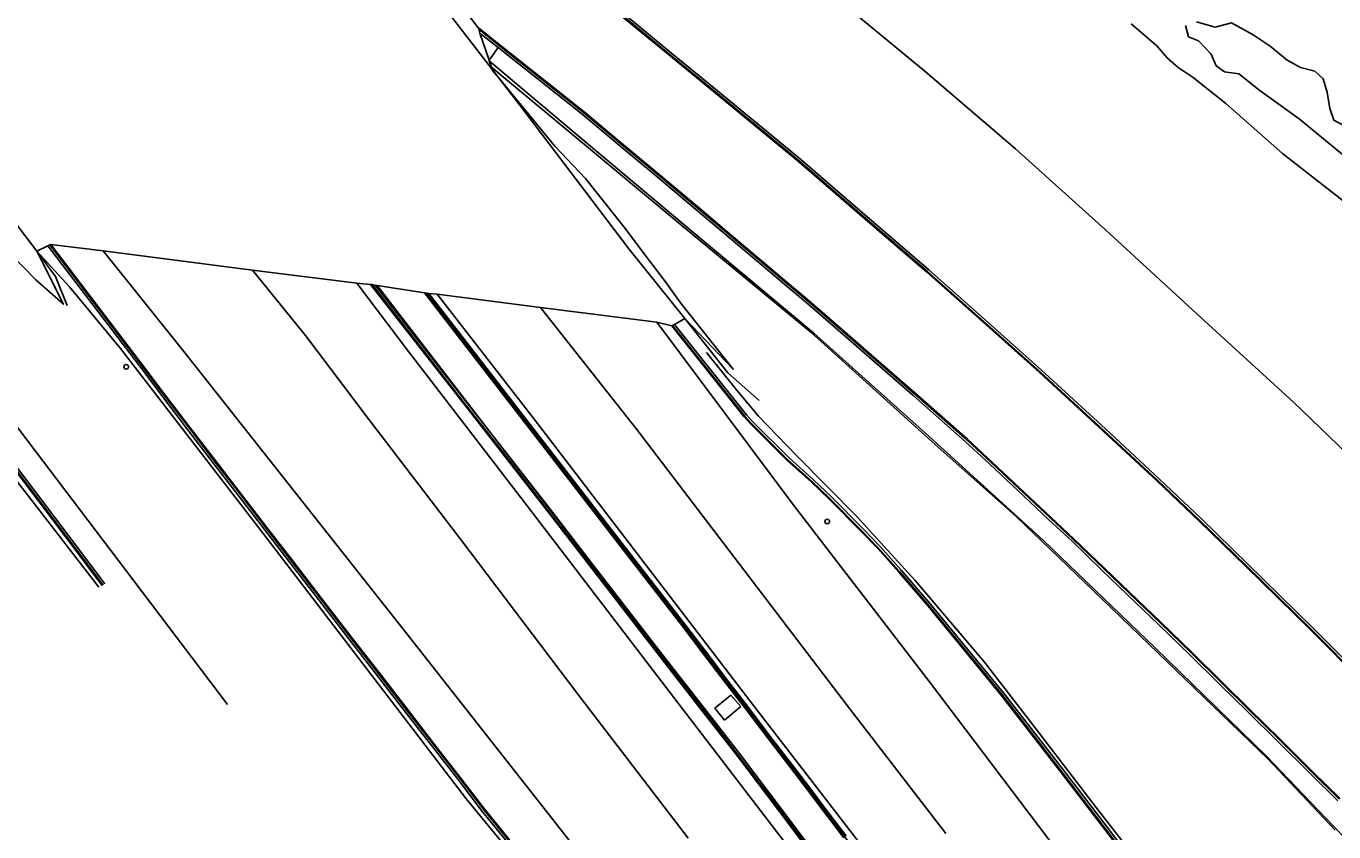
# Model space of a CAD drawing. Extents: x 368532 to 392481, y 10654822 to 10676899.
# Drawn here: x 369895.1 to 370105.8, y 10675285.5 to 10675415.4 of the extents above; entities that cross this region are included whole.
import ezdxf

# ---------------------------------------------------------------- set-up
doc = ezdxf.new("R2010")
doc.units = 0
for name, color, linetype in [('p_bridge deck', 7, 'Continuous'), ('p_dtm obscured area', 7, 'Continuous'), ('p_dtm retaining wall', 7, 'Continuous'), ('p_dtm sidewalk', 7, 'Continuous'), ('p_railroad rr control', 7, 'Continuous'), ('p_road - paved curb', 7, 'Continuous'), ('p_road bridge end', 7, 'Continuous'), ('p_road guard rails', 7, 'Continuous'), ('p_road paint stripe', 7, 'Continuous'), ('p_structure unidentified', 7, 'Continuous')]:
    doc.layers.add(name, color=color, linetype=linetype)

msp = doc.modelspace()

# ---------------------------------------------------------------- linework, layer by layer
at = {"layer": 'p_bridge deck'}
msp.add_lwpolyline([(369952.9, 10675430.84), (369974.61, 10675402.63), (369992.22, 10675379.49), (370001.22, 10675368.24), (369999.57, 10675367.32), (369999.26, 10675367.15), (369999.13, 10675367.07), (369996.71, 10675367.65), (369977.96, 10675370.02), (369961.3, 10675372.21), (369959.98, 10675372.3), (369959.76, 10675372.34), (369959.26, 10675372.41), (369951.32, 10675373.64), (369950.81, 10675373.72), (369950.59, 10675373.75), (369948.34, 10675373.95), (369931.53, 10675376.04), (369907.51, 10675379.18), (369899.04, 10675380.21), (369898.9, 10675380.14), (369898.58, 10675379.99), (369896.8, 10675379.13), (369832.45, 10675463.69)], dxfattribs=at)
at = {"layer": 'p_dtm obscured area'}
for points in [[(369876.87, 10675536.23), (369896.64, 10675509.47), (369902.06, 10675502.58), (369915.24, 10675484.87), (369927.1, 10675469.2), (369927.88, 10675468.16), (369928.22, 10675467.71), (369967.92, 10675415.13), (369967.95, 10675415.11), (369968.01, 10675414.87), (369968.21, 10675414.26), (369969.68, 10675409.88), (369969.71, 10675409.79), (369970.03, 10675408.86), (369970.03, 10675408.84), (369970.24, 10675408.23), (369971.39, 10675406.84), (369980.25, 10675396.06)], [(370112.69, 10675383.02), (370097.54, 10675394.85), (370088.39, 10675402.92), (370083.14, 10675407.08), (370080.7, 10675408.72), (370078.93, 10675410.29), (370077.3, 10675412.22), (370073.16, 10675415.74)], [(370081.92, 10675415.47), (370082.4, 10675413.66), (370083.97, 10675412.99), (370086.02, 10675410.88), (370086.87, 10675409.01), (370088.17, 10675408.04), (370090.49, 10675407.71), (370092.32, 10675406.25), (370093.74, 10675405.11), (370100.21, 10675400.43), (370110.19, 10675392.2)], [(370107.29, 10675399.4), (370105.8, 10675400.22), (370105.15, 10675402.13), (370104.75, 10675404.73), (370104.09, 10675406.87), (370102.73, 10675408.12), (370100.42, 10675408.71), (370098.29, 10675409.9), (370095.57, 10675412.17), (370092.79, 10675413.96), (370089.31, 10675415.9), (370086.66, 10675415.21), (370083.69, 10675416.08)], [(369980.25, 10675396.06), (369985.24, 10675390.81), (369991.43, 10675382.96), (369995.54, 10675377.58), (369998.08, 10675374.2), (370000.54, 10675370.78), (370008.99, 10675360.08), (370001.22, 10675368.24), (369999.57, 10675367.32), (369999.26, 10675367.15), (369999.13, 10675367.07), (369996.71, 10675367.65), (369977.96, 10675370.02), (369961.3, 10675372.21), (369959.98, 10675372.3), (369959.76, 10675372.34), (369959.26, 10675372.41), (369951.31, 10675373.64), (369950.81, 10675373.72), (369950.59, 10675373.75), (369948.34, 10675373.95), (369931.53, 10675376.04), (369907.51, 10675379.18), (369899.04, 10675380.21), (369898.9, 10675380.14), (369898.58, 10675379.99), (369896.8, 10675379.13), (369901.09, 10675370.56), (369896.66, 10675374.49), (369892.79, 10675378.49)]]:
    msp.add_lwpolyline(points, dxfattribs=at)
at = {"layer": 'p_dtm retaining wall'}
for p, q in [((369971.4, 10675407.66), (369970.03, 10675408.84)), ((369979.33, 10675401.07), (369971.4, 10675407.66)), ((370001.11, 10675382.95), (369979.33, 10675401.07)), ((370021.52, 10675366.04), (370001.11, 10675382.95)), ((369896.8, 10675379.13), (369899.81, 10675375.04)), ((369899.81, 10675375.04), (369901.68, 10675370.38)), ((370001.22, 10675368.24), (370008.13, 10675359.5)), ((370041.03, 10675348.45), (370021.52, 10675366.04)), ((370008.13, 10675359.5), (370013.21, 10675355.04)), ((369889.32, 10675356.41), (369912.41, 10675326)), ((370054.63, 10675336.35), (370041.03, 10675348.45)), ((370067.08, 10675324.38), (370054.63, 10675336.35)), ((369912.41, 10675326), (369927.54, 10675306.08)), ((370095.25, 10675297.27), (370067.08, 10675324.38)), ((370106.03, 10675285.79), (370095.25, 10675297.27))]:
    msp.add_line(p, q, dxfattribs=at)
at = {"layer": 'p_dtm sidewalk'}
msp.add_line((369971.13, 10675411.93), (369969.68, 10675409.88), dxfattribs=at)
at = {"layer": 'p_railroad rr control'}
msp.add_lwpolyline([(369887.97, 10675521.2), (369905.44, 10675509.37), (369920.8, 10675498.91), (369933.34, 10675489.96), (369945.73, 10675481.4), (369961.34, 10675470.1), (369975.85, 10675459.16), (369991.41, 10675447.3), (370008.54, 10675433.78), (370023.73, 10675421.52), (370039.97, 10675408.06), (370054.52, 10675395.59), (370069.02, 10675382.57), (370085, 10675367.81), (370099.33, 10675354.8), (370116.48, 10675338.26), (370132.79, 10675322.13), (370146.81, 10675307.31), (370161.37, 10675291.66), (370183.24, 10675267.66)], dxfattribs=at)
at = {"layer": 'p_road - paved curb'}
for p, q in [((369998.24, 10675411.09), (369991.29, 10675416.79)), ((369998.34, 10675411.21), (369991.38, 10675416.91)), ((369998.56, 10675411.48), (369991.61, 10675417.18)), ((369967.95, 10675415.11), (369971.44, 10675412.32)), ((369968.01, 10675414.87), (369971.35, 10675412.2)), ((369968.21, 10675414.26), (369971.13, 10675411.93)), ((369971.35, 10675412.2), (369980.71, 10675404.79)), ((369971.44, 10675412.32), (369980.8, 10675404.91)), ((369971.13, 10675411.93), (369980.49, 10675404.52)), ((370006.74, 10675404.09), (369998.24, 10675411.09)), ((370006.84, 10675404.21), (369998.34, 10675411.21)), ((370007.06, 10675404.48), (369998.56, 10675411.48)), ((369980.49, 10675404.52), (369984.67, 10675401.17)), ((369980.71, 10675404.79), (369984.9, 10675401.44)), ((369980.8, 10675404.91), (369984.99, 10675401.56)), ((370018.03, 10675394.81), (370006.74, 10675404.09)), ((370018.13, 10675394.93), (370006.84, 10675404.21)), ((370018.35, 10675395.19), (370007.06, 10675404.48)), ((369984.67, 10675401.17), (369990.69, 10675396.14)), ((369984.9, 10675401.44), (369990.91, 10675396.4)), ((369984.99, 10675401.56), (369991.01, 10675396.52)), ((369990.69, 10675396.14), (369996.39, 10675391.41)), ((369990.91, 10675396.4), (369996.61, 10675391.67)), ((369991.01, 10675396.52), (369996.71, 10675391.79)), ((370019.59, 10675393.49), (370018.03, 10675394.81)), ((370019.69, 10675393.6), (370018.13, 10675394.93)), ((370019.91, 10675393.87), (370018.35, 10675395.19)), ((370029.49, 10675384.97), (370019.59, 10675393.49)), ((370029.59, 10675385.08), (370019.69, 10675393.6)), ((370029.82, 10675385.35), (370019.91, 10675393.87)), ((369996.39, 10675391.41), (370002.93, 10675385.91)), ((369996.61, 10675391.67), (370003.15, 10675386.18)), ((369996.71, 10675391.79), (370003.25, 10675386.29)), ((370002.93, 10675385.91), (370007.66, 10675381.92)), ((370003.15, 10675386.18), (370007.88, 10675382.19)), ((370003.25, 10675386.29), (370007.98, 10675382.3)), ((370040.2, 10675375.74), (370029.49, 10675384.97)), ((370040.3, 10675375.85), (370029.59, 10675385.08)), ((370040.53, 10675376.12), (370029.82, 10675385.35)), ((370007.66, 10675381.92), (370013.5, 10675376.98)), ((370007.88, 10675382.19), (370013.72, 10675377.25)), ((370007.98, 10675382.3), (370013.82, 10675377.36)), ((369898.58, 10675379.99), (369914.04, 10675359.7)), ((369898.9, 10675380.14), (369914.32, 10675359.91)), ((369899.04, 10675380.21), (369914.44, 10675360)), ((370013.5, 10675376.98), (370017.02, 10675373.99)), ((370013.72, 10675377.25), (370017.24, 10675374.26)), ((370013.82, 10675377.36), (370017.34, 10675374.37)), ((370017.24, 10675374.26), (370020.87, 10675371.21)), ((370017.34, 10675374.37), (370020.97, 10675371.32)), ((370049.3, 10675367.69), (370040.2, 10675375.74)), ((370049.4, 10675367.8), (370040.3, 10675375.85)), ((370049.63, 10675368.06), (370040.53, 10675376.12)), ((369959.29, 10675362.61), (369950.59, 10675373.75)), ((369959.41, 10675362.7), (369950.81, 10675373.72)), ((369959.68, 10675362.92), (369951.31, 10675373.64)), ((369959.26, 10675372.41), (369989.66, 10675333.07)), ((369959.76, 10675372.34), (369989.94, 10675333.29)), ((369959.98, 10675372.3), (369990.06, 10675333.38)), ((370017.02, 10675373.99), (370020.65, 10675370.94)), ((370020.65, 10675370.94), (370025.07, 10675367.16)), ((370020.87, 10675371.21), (370025.3, 10675367.43)), ((370020.97, 10675371.32), (370025.4, 10675367.54)), ((370058.71, 10675359.95), (370049.63, 10675368.06)), ((370010.78, 10675352.44), (369999.13, 10675367.07)), ((370010.89, 10675352.54), (369999.26, 10675367.15)), ((370011.16, 10675352.76), (369999.57, 10675367.32)), ((370025.07, 10675367.16), (370031.34, 10675361.65)), ((370025.3, 10675367.43), (370031.57, 10675361.92)), ((370025.4, 10675367.54), (370031.67, 10675362.03)), ((370058.37, 10675359.58), (370049.3, 10675367.69)), ((370058.47, 10675359.69), (370049.4, 10675367.8)), ((369965.85, 10675354.18), (369959.29, 10675362.61)), ((369965.97, 10675354.27), (369959.41, 10675362.7)), ((369966.24, 10675354.49), (369959.68, 10675362.92)), ((370031.34, 10675361.65), (370037.95, 10675355.9)), ((370031.57, 10675361.92), (370038.18, 10675356.17)), ((370031.67, 10675362.03), (370038.28, 10675356.28)), ((369914.04, 10675359.7), (369916.07, 10675356.96)), ((369914.32, 10675359.91), (369916.35, 10675357.17)), ((369914.44, 10675360), (369916.47, 10675357.26)), ((370068.66, 10675350.09), (370058.37, 10675359.58)), ((370068.76, 10675350.2), (370058.47, 10675359.69)), ((370069, 10675350.46), (370058.71, 10675359.95)), ((369916.07, 10675356.96), (369918.55, 10675353.73)), ((369916.35, 10675357.17), (369918.83, 10675353.94)), ((369916.47, 10675357.26), (369918.95, 10675354.03)), ((370037.95, 10675355.9), (370046.42, 10675348.47)), ((370038.18, 10675356.17), (370046.66, 10675348.73)), ((370038.28, 10675356.28), (370046.76, 10675348.84)), ((369918.55, 10675353.73), (369921.1, 10675350.36)), ((369918.83, 10675353.94), (369921.38, 10675350.57)), ((369918.95, 10675354.03), (369921.5, 10675350.66)), ((369972.29, 10675345.99), (369965.85, 10675354.18)), ((369972.41, 10675346.08), (369965.97, 10675354.27)), ((369972.68, 10675346.3), (369966.24, 10675354.49)), ((370011.8, 10675351.29), (370010.78, 10675352.44)), ((370011.91, 10675351.39), (370010.89, 10675352.54)), ((370012.16, 10675351.63), (370011.16, 10675352.76)), ((370017.68, 10675345.46), (370011.8, 10675351.29)), ((370017.78, 10675345.57), (370011.91, 10675351.39)), ((370018.02, 10675345.82), (370012.16, 10675351.63)), ((369921.1, 10675350.36), (369925.12, 10675345.1)), ((369921.38, 10675350.57), (369925.4, 10675345.32)), ((369921.5, 10675350.66), (369925.52, 10675345.41)), ((370077.35, 10675342.03), (370068.66, 10675350.09)), ((370077.45, 10675342.14), (370068.76, 10675350.2)), ((370077.69, 10675342.39), (370069, 10675350.46)), ((370046.42, 10675348.47), (370050.38, 10675344.78)), ((370046.66, 10675348.73), (370050.62, 10675345.03)), ((370046.76, 10675348.84), (370050.72, 10675345.14)), ((369925.12, 10675345.1), (369929.01, 10675340.09)), ((369925.4, 10675345.32), (369929.29, 10675340.31)), ((369925.52, 10675345.41), (369929.41, 10675340.4)), ((369979.48, 10675336.72), (369972.29, 10675345.99)), ((369979.6, 10675336.81), (369972.41, 10675346.08)), ((369979.88, 10675337.03), (369972.68, 10675346.3)), ((370021.63, 10675341.87), (370017.68, 10675345.46)), ((370021.73, 10675341.98), (370017.78, 10675345.57)), ((370021.97, 10675342.24), (370018.02, 10675345.82)), ((370050.38, 10675344.78), (370054.82, 10675340.61)), ((370050.62, 10675345.03), (370055.06, 10675340.86)), ((370050.72, 10675345.14), (370055.16, 10675340.97)), ((369897.16, 10675338.74), (369892.96, 10675344.28)), ((369897.28, 10675338.83), (369893.08, 10675344.37)), ((369897.56, 10675339.04), (369893.36, 10675344.58)), ((370024.49, 10675339.16), (370021.63, 10675341.87)), ((370024.59, 10675339.27), (370021.73, 10675341.98)), ((370024.84, 10675339.52), (370021.97, 10675342.24)), ((370054.82, 10675340.61), (370059.85, 10675335.9)), ((370055.06, 10675340.86), (370060.09, 10675336.15)), ((370055.16, 10675340.97), (370060.19, 10675336.26)), ((370084.06, 10675335.66), (370077.35, 10675342.03)), ((370084.16, 10675335.77), (370077.45, 10675342.14)), ((370084.41, 10675336.02), (370077.69, 10675342.39)), ((369901.45, 10675333.03), (369897.16, 10675338.74)), ((369901.57, 10675333.12), (369897.28, 10675338.83)), ((369901.85, 10675333.33), (369897.56, 10675339.04)), ((369929.01, 10675340.09), (369933.48, 10675334.26)), ((369929.29, 10675340.31), (369933.76, 10675334.48)), ((369929.41, 10675340.4), (369933.88, 10675334.57)), ((370029.66, 10675333.96), (370024.49, 10675339.16)), ((370029.77, 10675334.06), (370024.59, 10675339.27)), ((370030.02, 10675334.31), (370024.84, 10675339.52)), ((369986.27, 10675327.95), (369979.48, 10675336.72)), ((369986.39, 10675328.04), (369979.6, 10675336.81)), ((369986.67, 10675328.26), (369979.88, 10675337.03)), ((370060.19, 10675336.26), (370063.96, 10675332.73)), ((369933.48, 10675334.26), (369937.41, 10675329.18)), ((369933.76, 10675334.48), (369937.69, 10675329.4)), ((369933.88, 10675334.57), (369937.81, 10675329.49)), ((370032.71, 10675331.52), (370030.02, 10675334.31)), ((370059.85, 10675335.9), (370063.62, 10675332.37)), ((370060.09, 10675336.15), (370063.86, 10675332.62)), ((370091.62, 10675328.29), (370084.06, 10675335.66)), ((370091.72, 10675328.4), (370084.16, 10675335.77)), ((370091.97, 10675328.65), (370084.41, 10675336.02)), ((369907.35, 10675325.22), (369901.45, 10675333.03)), ((369907.47, 10675325.31), (369901.57, 10675333.12)), ((369907.75, 10675325.52), (369901.85, 10675333.33)), ((369989.66, 10675333.07), (369995.94, 10675324.96)), ((369989.94, 10675333.29), (369996.22, 10675325.18)), ((369990.06, 10675333.38), (369996.34, 10675325.27)), ((370032.34, 10675331.18), (370029.66, 10675333.96)), ((370032.45, 10675331.28), (370029.77, 10675334.06)), ((370063.62, 10675332.37), (370068.48, 10675327.67)), ((370063.86, 10675332.62), (370068.73, 10675327.92)), ((370063.96, 10675332.73), (370068.83, 10675328.03)), ((370035.71, 10675327.4), (370032.34, 10675331.18)), ((370035.82, 10675327.5), (370032.45, 10675331.28)), ((370036.09, 10675327.73), (370032.71, 10675331.52)), ((369937.41, 10675329.18), (369942.19, 10675322.99)), ((369937.69, 10675329.4), (369942.47, 10675323.21)), ((369937.81, 10675329.49), (369942.59, 10675323.3)), ((369993.05, 10675319.19), (369986.27, 10675327.95)), ((369993.17, 10675319.28), (369986.39, 10675328.04)), ((369993.45, 10675319.5), (369986.67, 10675328.26)), ((370068.73, 10675327.92), (370072.76, 10675324.06)), ((370068.83, 10675328.03), (370072.86, 10675324.17)), ((370101.99, 10675318.16), (370091.62, 10675328.29)), ((370102.1, 10675318.27), (370091.72, 10675328.4)), ((370102.34, 10675318.51), (370091.97, 10675328.65)), ((370040.17, 10675322.25), (370035.71, 10675327.4)), ((370040.28, 10675322.35), (370035.82, 10675327.5)), ((370040.55, 10675322.57), (370036.09, 10675327.73)), ((370068.48, 10675327.67), (370072.51, 10675323.81)), ((369995.94, 10675324.96), (370000.61, 10675318.94)), ((369996.22, 10675325.18), (370000.89, 10675319.16)), ((369996.34, 10675325.27), (370001.01, 10675319.25)), ((370072.51, 10675323.81), (370077.61, 10675318.91)), ((370072.76, 10675324.06), (370077.86, 10675319.16)), ((370072.86, 10675324.17), (370077.96, 10675319.27)), ((369942.19, 10675322.99), (369946.86, 10675316.93)), ((369942.47, 10675323.21), (369947.14, 10675317.15)), ((369942.59, 10675323.3), (369947.26, 10675317.24)), ((370045.37, 10675315.88), (370040.17, 10675322.25)), ((370045.49, 10675315.98), (370040.28, 10675322.35)), ((370045.76, 10675316.2), (370040.55, 10675322.57)), ((369998.95, 10675312.37), (369993.45, 10675319.5)), ((369998.56, 10675312.06), (369993.05, 10675319.19)), ((369998.68, 10675312.15), (369993.17, 10675319.28)), ((370000.61, 10675318.94), (370004.13, 10675314.35)), ((370000.89, 10675319.16), (370004.41, 10675314.56)), ((370001.01, 10675319.25), (370004.53, 10675314.65)), ((370077.61, 10675318.91), (370082.57, 10675314.13)), ((370077.86, 10675319.16), (370082.82, 10675314.38)), ((370077.96, 10675319.27), (370082.92, 10675314.49)), ((370111.33, 10675308.74), (370101.99, 10675318.16)), ((370111.44, 10675308.85), (370102.1, 10675318.27)), ((370111.69, 10675309.09), (370102.34, 10675318.51)), ((369946.86, 10675316.93), (369951.87, 10675310.48)), ((369947.14, 10675317.15), (369952.15, 10675310.7)), ((369947.26, 10675317.24), (369952.27, 10675310.79)), ((370052.17, 10675307.63), (370045.37, 10675315.88)), ((370052.29, 10675307.72), (370045.49, 10675315.98)), ((370052.56, 10675307.94), (370045.76, 10675316.2)), ((370004.13, 10675314.35), (370007.77, 10675309.57)), ((370004.41, 10675314.56), (370008.05, 10675309.78)), ((370004.53, 10675314.65), (370008.17, 10675309.87)), ((370082.57, 10675314.13), (370087.46, 10675309.3)), ((370082.82, 10675314.38), (370087.7, 10675309.55)), ((370082.92, 10675314.49), (370087.81, 10675309.66)), ((370003.98, 10675305.11), (369998.56, 10675312.06)), ((370004.1, 10675305.2), (369998.68, 10675312.15)), ((370004.37, 10675305.42), (369998.95, 10675312.37)), ((369951.87, 10675310.48), (369956.38, 10675304.62)), ((369952.15, 10675310.7), (369956.66, 10675304.84)), ((369952.27, 10675310.79), (369956.78, 10675304.93)), ((370007.77, 10675309.57), (370010.92, 10675305.48)), ((370008.05, 10675309.78), (370011.2, 10675305.69)), ((370008.17, 10675309.87), (370011.32, 10675305.78)), ((370087.46, 10675309.3), (370091.91, 10675304.92)), ((370087.7, 10675309.55), (370092.15, 10675305.17)), ((370087.81, 10675309.66), (370092.26, 10675305.28)), ((370061.66, 10675295.37), (370052.17, 10675307.63)), ((370061.78, 10675295.46), (370052.29, 10675307.72)), ((370062.06, 10675295.68), (370052.56, 10675307.94)), ((369956.66, 10675304.84), (369961.29, 10675298.85)), ((369956.78, 10675304.93), (369961.41, 10675298.94)), ((370009.78, 10675297.66), (370003.98, 10675305.11)), ((370009.9, 10675297.75), (370004.1, 10675305.2)), ((370010.18, 10675297.96), (370004.37, 10675305.42)), ((370010.92, 10675305.48), (370014.64, 10675300.57)), ((370011.2, 10675305.69), (370014.92, 10675300.78)), ((370011.32, 10675305.78), (370015.04, 10675300.87)), ((370091.91, 10675304.92), (370096.73, 10675300.15)), ((370092.15, 10675305.17), (370096.97, 10675300.4)), ((370092.26, 10675305.28), (370097.08, 10675300.51)), ((369956.38, 10675304.62), (369961.02, 10675298.63)), ((370014.64, 10675300.57), (370018.17, 10675295.97)), ((370014.92, 10675300.78), (370018.45, 10675296.18)), ((370015.04, 10675300.87), (370018.57, 10675296.27)), ((370097.08, 10675300.51), (370102.35, 10675295.29)), ((369961.02, 10675298.63), (369965.01, 10675293.52)), ((369961.29, 10675298.85), (369965.29, 10675293.74)), ((369961.41, 10675298.94), (369965.41, 10675293.83)), ((370096.73, 10675300.15), (370102, 10675294.93)), ((370096.97, 10675300.4), (370102.24, 10675295.18)), ((370014.43, 10675291.5), (370009.78, 10675297.66)), ((370014.55, 10675291.59), (370009.9, 10675297.75)), ((370014.83, 10675291.8), (370010.18, 10675297.96)), ((370018.57, 10675296.27), (370021.37, 10675292.61)), ((370018.17, 10675295.97), (370020.97, 10675292.31)), ((370018.45, 10675296.18), (370021.25, 10675292.52)), ((370068.91, 10675285.93), (370061.66, 10675295.37)), ((370069.03, 10675286.02), (370061.78, 10675295.46)), ((370069.31, 10675286.23), (370062.06, 10675295.68)), ((370102, 10675294.93), (370106.44, 10675290.56)), ((370102.24, 10675295.18), (370106.69, 10675290.81)), ((370102.35, 10675295.29), (370106.8, 10675290.91)), ((369965.01, 10675293.52), (369968.63, 10675288.79)), ((369965.29, 10675293.74), (369968.9, 10675289.01)), ((369965.41, 10675293.83), (369969.02, 10675289.1)), ((370020.97, 10675292.31), (370023.62, 10675288.81)), ((370021.25, 10675292.52), (370023.9, 10675289.02)), ((370021.37, 10675292.61), (370024.02, 10675289.11)), ((370018.72, 10675285.83), (370014.43, 10675291.5)), ((370018.84, 10675285.92), (370014.55, 10675291.59)), ((370019.12, 10675286.13), (370014.83, 10675291.8)), ((369968.63, 10675288.79), (369972.59, 10675283.94)), ((369968.9, 10675289.01), (369972.86, 10675284.17)), ((369969.02, 10675289.1), (369972.98, 10675284.26)), ((370023.62, 10675288.81), (370026.84, 10675284.6)), ((370023.9, 10675289.02), (370027.12, 10675284.81)), ((370024.02, 10675289.11), (370027.24, 10675284.9)), ((370024.62, 10675277.99), (370018.72, 10675285.83)), ((370024.74, 10675278.08), (370018.84, 10675285.92)), ((370025.02, 10675278.29), (370019.12, 10675286.13)), ((370076.54, 10675275.87), (370068.91, 10675285.93)), ((370076.66, 10675275.96), (370069.03, 10675286.02)), ((370076.94, 10675276.17), (370069.31, 10675286.23))]:
    msp.add_line(p, q, dxfattribs=at)
at = {"layer": 'p_road bridge end'}
for p, q in [((369983.35, 10675398.32), (369969.71, 10675409.79)), ((370002.38, 10675382.3), (369983.35, 10675398.32)), ((370022, 10675365.92), (370002.38, 10675382.3)), ((370040.52, 10675349.29), (370022, 10675365.92)), ((370059.03, 10675332.5), (370040.52, 10675349.29)), ((370077.04, 10675315.17), (370059.03, 10675332.5)), ((370094.91, 10675297.79), (370077.04, 10675315.17)), ((370112.39, 10675279.47), (370094.91, 10675297.79))]:
    msp.add_line(p, q, dxfattribs=at)
at = {"layer": 'p_road guard rails'}
for p, q in [((369902.07, 10675373.35), (369896.8, 10675379.13)), ((369910.26, 10675363.41), (369902.07, 10675373.35)), ((369996.25, 10675315.7), (369951.66, 10675373.59)), ((369959.67, 10675372.35), (370016.73, 10675298.16)), ((369932.56, 10675334.55), (369910.26, 10675363.41)), ((370009.57, 10675356.75), (370004.69, 10675362.77)), ((370013.09, 10675352.5), (370009.57, 10675356.75)), ((370019.2, 10675346.19), (370013.09, 10675352.5)), ((370028.96, 10675336.34), (370019.2, 10675346.19)), ((370038.33, 10675326.07), (370028.96, 10675336.34)), ((369966.04, 10675290.81), (369932.56, 10675334.55)), ((370049.5, 10675312.88), (370038.33, 10675326.07)), ((370036.97, 10675262.42), (369996.25, 10675315.7)), ((370057.15, 10675303.01), (370049.5, 10675312.88)), ((370067.53, 10675289.47), (370057.15, 10675303.01)), ((370016.73, 10675298.16), (370079.49, 10675216.08)), ((370005.35, 10675243.11), (369966.04, 10675290.81)), ((370089.09, 10675261.62), (370067.53, 10675289.47))]:
    msp.add_line(p, q, dxfattribs=at)
at = {"layer": 'p_road paint stripe'}
for p, q in [((369920.51, 10675362.94), (369907.51, 10675379.18)), ((369931.53, 10675376.04), (369940.11, 10675365.55)), ((369956.69, 10675362.96), (369948.34, 10675373.95)), ((369976.76, 10675352.26), (369961.3, 10675372.21)), ((369977.96, 10675370.02), (369993.51, 10675350.37)), ((370018.78, 10675338.13), (369996.71, 10675367.65)), ((369940.11, 10675365.55), (369950.35, 10675351.92)), ((369956.24, 10675317.65), (369920.51, 10675362.94)), ((369975.81, 10675338.09), (369956.69, 10675362.96)), ((369950.35, 10675351.92), (369965.08, 10675332.7)), ((370012.26, 10675305.92), (369976.76, 10675352.26)), ((369888.27, 10675348.9), (369906.78, 10675324.96)), ((369993.51, 10675350.37), (370012.43, 10675325.52)), ((369998.9, 10675307.91), (369975.81, 10675338.09)), ((370040.64, 10675309.7), (370018.78, 10675338.13)), ((369965.08, 10675332.7), (369983.99, 10675307.71)), ((370012.43, 10675325.52), (370027.75, 10675305.4)), ((369999.56, 10675262.62), (369956.24, 10675317.65)), ((370063.54, 10675279.48), (370040.64, 10675309.7)), ((369983.99, 10675307.71), (370001.76, 10675284.5)), ((370023.79, 10675275.49), (369998.9, 10675307.91)), ((370043.56, 10675265.38), (370012.26, 10675305.92)), ((370027.75, 10675305.4), (370043.29, 10675285.28))]:
    msp.add_line(p, q, dxfattribs=at)
at = {"layer": 'p_structure unidentified'}
for p, q in [((370006.03, 10675305.46), (370008.64, 10675307.55)), ((370008.64, 10675307.55), (370010.25, 10675305.74)), ((370007.6, 10675303.51), (370006.03, 10675305.46)), ((370010.25, 10675305.74), (370007.6, 10675303.51))]:
    msp.add_line(p, q, dxfattribs=at)
for centre in [(369911.2, 10675360.48), (370024.17, 10675335.55)]:
    msp.add_circle(centre, 0.375, dxfattribs=at)

doc.saveas('drawing.dxf')
